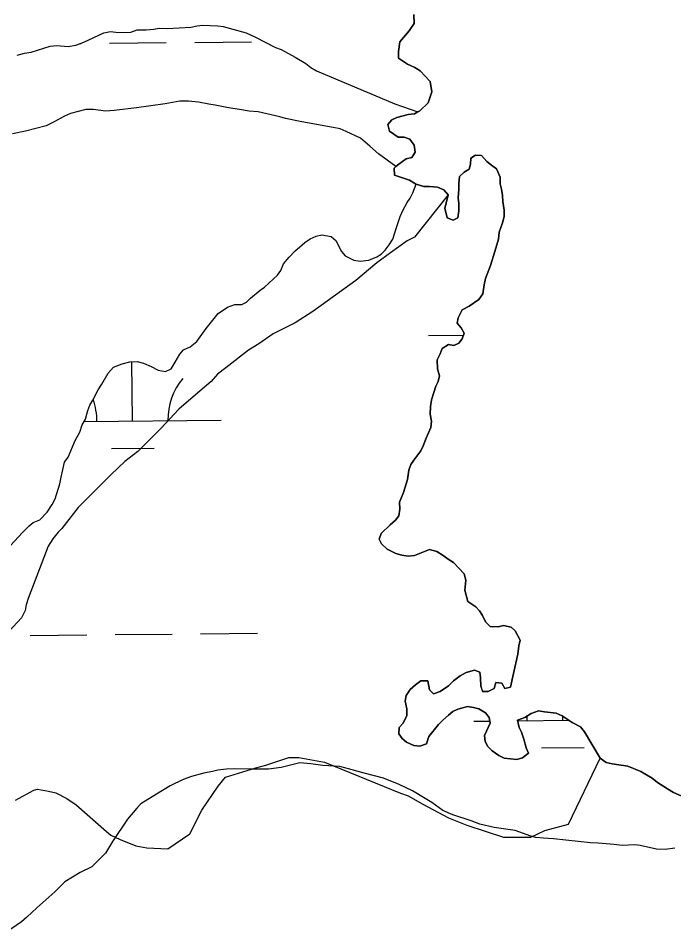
# Model space of a CAD drawing. Extents: x 3146026 to 3183936, y 897894 to 923344.
# Drawn here: x 3165476 to 3165845, y 912890 to 913405 of the extents above; entities that cross this region are included whole.
import ezdxf

# ---------------------------------------------------------------- set-up
doc = ezdxf.new("R2010")
doc.units = 0
for name, color, linetype in [('V-SITE-VEGE', 7, 'Continuous'), ('V-TOPO-SHOR', 7, 'Continuous'), ('V-WETL-SWMP', 7, 'Continuous')]:
    doc.layers.add(name, color=color, linetype=linetype)

msp = doc.modelspace()

# ---------------------------------------------------------------- linework, layer by layer
at = {"layer": 'V-SITE-VEGE'}
for points in [[(3165698.94, 913406.78), (3165699.13, 913401.69), (3165696.22, 913397.5), (3165690.96, 913391.3), (3165690.24, 913385.84), (3165690.25, 913382.21), (3165695.35, 913378.76), (3165699.35, 913376.95), (3165702.45, 913375.13), (3165708.1, 913368.96), (3165709.02, 913363.14), (3165707.03, 913357.13), (3165702.31, 913352.57), (3165701.21, 913351.99), (3165699.22, 913350.93), (3165695.76, 913350.56), (3165689.21, 913348.73), (3165686.49, 913347.45), (3165684.31, 913344.9), (3165685.22, 913341.08), (3165690.14, 913337.82), (3165693.42, 913337.82), (3165696.69, 913336.56), (3165699.07, 913333.28), (3165699.62, 913329.28), (3165697.8, 913326.37), (3165694.53, 913325.45), (3165690.35, 913322.54), (3165688.79, 913321.19), (3165687.81, 913320.35), (3165688, 913316.35), (3165696.37, 913313.45), (3165699.83, 913311.46), (3165700.25, 913311.33), (3165704.56, 913310.01), (3165707.65, 913310.01), (3165712.2, 913309.66), (3165715.84, 913308.03), (3165718.21, 913305.3), (3165699.17, 913281.49), (3165695.05, 913279.42), (3165685.77, 913272.69), (3165678.04, 913267), (3165666.18, 913257.18), (3165641.95, 913239.59), (3165632.16, 913233.38), (3165619.78, 913227.16), (3165611.54, 913221.47), (3165605.86, 913217.85), (3165592.98, 913208.02), (3165588.34, 913204.4), (3165584.73, 913200.26), (3165578.55, 913195.09), (3165566.69, 913184.75), (3165556.39, 913173.89), (3165543.51, 913160.96), (3165536.29, 913155.27), (3165528.57, 913148.03), (3165517.23, 913136.66), (3165510.02, 913129.42), (3165500.75, 913117.54), (3165498.68, 913115.47), (3165495.59, 913111.85), (3165493.02, 913107.71), (3165481.72, 913078.27), (3165480.69, 913074.66), (3165480.18, 913071.56), (3165478.12, 913067.43), (3165470.91, 913059.68)], [(3165474.69, 912964.71), (3165485, 912970.41), (3165487.06, 912970.93), (3165493.26, 912969.91), (3165497.39, 912968.88), (3165503.59, 912965.79), (3165508.75, 912962.19), (3165525.81, 912947.25), (3165528.4, 912945.19), (3165533.56, 912942.62), (3165542.34, 912939.02), (3165548.54, 912938), (3165560.41, 912937.51), (3165572.78, 912945.79), (3165579.47, 912959.22), (3165588.74, 912972.65), (3165592.86, 912977.82), (3165609.88, 912983.01), (3165615.56, 912984.57), (3165628.45, 912988.72), (3165634.13, 912988.73), (3165648.59, 912986.18), (3165691.45, 912968.7), (3165695.59, 912967.16), (3165703.85, 912962.53), (3165718.32, 912954.81), (3165728.65, 912950.7), (3165749.3, 912944.03), (3165764.79, 912944.05), (3165772.52, 912947.68), (3165785.94, 912951.32), (3165803.72, 912988.36), (3165807.18, 912986), (3165810.45, 912985.28), (3165819.37, 912983.84), (3165826.65, 912980.94), (3165833.03, 912977.13), (3165835.94, 912974.78), (3165841.59, 912971.15), (3165845.05, 912969.15), (3165855.42, 912964.62)]]:
    msp.add_lwpolyline(points, dxfattribs=at)
at = {"layer": 'V-TOPO-SHOR'}
for points in [[(3165701.21, 913351.99), (3165702.31, 913352.57), (3165707.03, 913357.13), (3165709.02, 913363.14), (3165708.1, 913368.96), (3165702.45, 913375.13), (3165699.35, 913376.94), (3165695.35, 913378.76), (3165690.25, 913382.21), (3165690.24, 913385.84), (3165690.96, 913391.3), (3165696.22, 913397.5), (3165699.13, 913401.69), (3165698.94, 913406.78)], [(3165688.79, 913321.19), (3165690.35, 913322.54), (3165694.53, 913325.45), (3165697.8, 913326.37), (3165699.62, 913329.28), (3165699.07, 913333.28), (3165696.69, 913336.56), (3165693.42, 913337.82), (3165690.14, 913337.82), (3165685.22, 913341.08), (3165684.31, 913344.9), (3165686.49, 913347.45), (3165689.21, 913348.73), (3165695.76, 913350.56), (3165699.22, 913350.93), (3165701.21, 913351.99)], [(3165757.95, 913051.59), (3165758.67, 913054.87), (3165755.93, 913059.96), (3165753.56, 913062.13), (3165749.38, 913063.04), (3165746.29, 913062.3), (3165741.74, 913062.48), (3165739.19, 913065.02), (3165737.54, 913068.66), (3165735.9, 913071.38), (3165733.71, 913073.56), (3165729.34, 913076.47), (3165727.51, 913083.01), (3165728.05, 913088.47), (3165727.13, 913092.11), (3165721.12, 913098.46), (3165718.2, 913100.28), (3165715.47, 913102.46), (3165711.83, 913104.63), (3165707.64, 913105.72), (3165699.28, 913102.43), (3165695.64, 913102.06), (3165692.19, 913102.6), (3165688.73, 913103.5), (3165683.81, 913106.04), (3165680.71, 913108.95), (3165679.44, 913111.67), (3165680.52, 913114.77), (3165685.61, 913119.69), (3165688.51, 913122.24), (3165690.51, 913124.79), (3165691.05, 913128.43), (3165690.86, 913132.43), (3165693.03, 913137.89), (3165695.39, 913145.17), (3165696.11, 913150.45), (3165697.19, 913153.55), (3165698.82, 913156.09), (3165702.82, 913161.38), (3165704.09, 913164.11), (3165705.72, 913168.48), (3165707.17, 913171.39), (3165708.43, 913174.48), (3165708.79, 913177.94), (3165708.06, 913181.94), (3165708.23, 913186.31), (3165708.77, 913189.95), (3165710.04, 913194.13), (3165711.31, 913197.59), (3165712.57, 913200.33), (3165713.3, 913203.42), (3165712.2, 913207.42), (3165712.01, 913212.51), (3165713.64, 913215.79), (3165714.91, 913218.88), (3165718.36, 913221.07), (3165721.45, 913220.53), (3165724.18, 913221.81), (3165725.99, 913224.36), (3165727.26, 913227.46), (3165725.44, 913230.55), (3165723.25, 913233.09), (3165723.79, 913236.18), (3165726.15, 913240.55), (3165729.97, 913242.74), (3165735.42, 913246.39), (3165737.77, 913249.67), (3165738.5, 913254.76), (3165739.22, 913258.22), (3165741.93, 913265.5), (3165744.47, 913273.33), (3165746.45, 913280.43), (3165746.99, 913284.25), (3165748.81, 913289.53), (3165749.71, 913293.17), (3165749.7, 913296.62), (3165748.96, 913301.53), (3165748.78, 913304.99), (3165748.23, 913308.45), (3165747.49, 913311.54), (3165747.49, 913315.18), (3165745.48, 913319.9), (3165742.56, 913321.9), (3165740.01, 913324.08), (3165736.91, 913327.35), (3165733.64, 913327.52), (3165730.91, 913325.88), (3165730.74, 913322.61), (3165730.01, 913319.69), (3165727.29, 913318.05), (3165724.56, 913315.68), (3165724.21, 913311.68), (3165724.21, 913308.4), (3165723.86, 913303.67), (3165724.23, 913300.4), (3165724.23, 913296.22), (3165723.69, 913292.4), (3165720.97, 913291.12), (3165717.69, 913292.39), (3165716.23, 913297.84), (3165717.31, 913301.3)], [(3165700.25, 913311.33), (3165699.83, 913311.46), (3165696.37, 913313.45), (3165688, 913316.35), (3165687.81, 913320.35), (3165688.79, 913321.19)], [(3165717.31, 913301.3), (3165718.21, 913305.3), (3165715.84, 913308.03), (3165712.2, 913309.66), (3165707.65, 913310.01), (3165704.56, 913310.01), (3165700.25, 913311.33)], [(3165855.42, 912964.62), (3165845.05, 912969.15), (3165841.59, 912971.15), (3165835.94, 912974.78), (3165833.03, 912977.13), (3165826.65, 912980.94), (3165819.37, 912983.84), (3165810.45, 912985.28), (3165807.18, 912986), (3165803.72, 912988.36), (3165794.96, 913003.26), (3165792.59, 913005.99), (3165788.04, 913008.53), (3165782.39, 913012.16), (3165778.93, 913013.79), (3165772.38, 913014.51), (3165769.11, 913015.04), (3165764.92, 913013.58), (3165761.29, 913011.21), (3165757.29, 913009.75), (3165758.21, 913005.75), (3165759.49, 913003.02), (3165760.77, 912999.02), (3165762.05, 912994.29), (3165763.33, 912991.2), (3165760.06, 912988.65), (3165756.78, 912987.73), (3165749.69, 912988.45), (3165746.78, 912989.9), (3165742.95, 912992.62), (3165740.58, 912994.98), (3165738.94, 912997.89), (3165738.57, 913001.17), (3165741.83, 913008.09), (3165741.28, 913011.36), (3165739.27, 913013.9), (3165735.45, 913016.08), (3165732.36, 913016.98), (3165729.08, 913017.52), (3165723.62, 913016.06), (3165720.9, 913014.6), (3165718.36, 913012.59), (3165715.27, 913009.86), (3165712.73, 913007.31), (3165707.28, 913000.57), (3165706.01, 912996.56), (3165702.19, 912995.1), (3165698.92, 912995.46), (3165694.73, 912997.45), (3165692.36, 912999.45), (3165690.36, 913002.18), (3165690.53, 913005.63), (3165692.89, 913008.18), (3165694.89, 913012.37), (3165694.88, 913016.19), (3165693.96, 913020.56), (3165694.5, 913023.65), (3165696.86, 913027.11), (3165699.77, 913029.66), (3165702.86, 913031.85), (3165706.68, 913031.86), (3165707.78, 913026.95), (3165709.97, 913024.58), (3165713.78, 913025.86), (3165718.33, 913029.15), (3165721.23, 913031.88), (3165724.87, 913034.8), (3165728.32, 913036.62), (3165733.05, 913037.9), (3165735.96, 913036.82), (3165736.33, 913033.54), (3165736.52, 913029), (3165737.61, 913025.91), (3165740.71, 913025.91), (3165744.16, 913027.55), (3165745.07, 913031.01), (3165748.34, 913030.65), (3165750.16, 913027.56), (3165753.26, 913028.3), (3165754.88, 913036.12), (3165757.41, 913046.86), (3165757.95, 913051.59)]]:
    msp.add_lwpolyline(points, dxfattribs=at)
at = {"layer": 'V-WETL-SWMP'}
for p, q in [((3165511.15, 913390.43), (3165511.54, 913390.44)), ((3165527.53, 913390.6), (3165559.53, 913390.91)), ((3165575.53, 913391.07), (3165607.53, 913391.39)), ((3165707.09, 913226.2), (3165726.83, 913226.4)), ((3165540.5, 913178.11), (3165540.17, 913211.4)), ((3165513.36, 913177.84), (3165590.49, 913178.61)), ((3165528.65, 913162.56), (3165552.65, 913162.8)), ((3165530.85, 913057.94), (3165562.85, 913058.26)), ((3165578.85, 913058.42), (3165610.85, 913058.73)), ((3165482.85, 913057.46), (3165514.85, 913057.78)), ((3165782.66, 913009.7), (3165782.64, 913012)), ((3165732.66, 913009.2), (3165741.63, 913009.29)), ((3165757.36, 913009.45), (3165786.16, 913009.74)), ((3165770.81, 912994.15), (3165794.81, 912994.39))]:
    msp.add_line(p, q, dxfattribs=at)
for points in [[(3165475.57, 913383.8), (3165479.75, 913384.9), (3165483.57, 913385.63), (3165494.12, 913388.93), (3165497.94, 913389.3), (3165504.31, 913388.76), (3165508.67, 913389.5), (3165513.04, 913391.14), (3165524.31, 913396.44), (3165528.12, 913397.17), (3165531.22, 913396.81), (3165535.4, 913396.64), (3165539.59, 913396.83), (3165543.22, 913398.11), (3165548.13, 913398.12), (3165552.32, 913398.49), (3165555.77, 913399.04), (3165560.14, 913398.86), (3165573.42, 913399.62), (3165576.87, 913400.35), (3165579.97, 913400.72), (3165588.52, 913400.37), (3165591.61, 913400.01), (3165604.53, 913396.39), (3165609.81, 913394.04), (3165621.1, 913388.24), (3165624.2, 913386.97), (3165632.03, 913382.8), (3165638.04, 913379.17), (3165640.95, 913376.99), (3165644.05, 913375), (3165688.1, 913356.52), (3165701.21, 913351.99), (3165699.22, 913350.93), (3165695.76, 913350.56), (3165689.21, 913348.73), (3165686.49, 913347.45), (3165684.31, 913344.9), (3165685.23, 913341.08), (3165690.14, 913337.82), (3165693.42, 913337.82), (3165696.69, 913336.56), (3165699.06, 913333.28), (3165699.62, 913329.28), (3165697.8, 913326.37), (3165694.53, 913325.45), (3165690.35, 913322.54), (3165688.79, 913321.19)], [(3165688.79, 913321.19), (3165678.99, 913328.38), (3165674.07, 913332.74), (3165668.79, 913337.1), (3165660.77, 913340.9), (3165657.32, 913342.35), (3165653.49, 913343.25), (3165635.84, 913346.32), (3165626.56, 913348.3), (3165623.47, 913349.21), (3165611.27, 913351.91), (3165606.18, 913352.27), (3165600.72, 913353.35), (3165594.53, 913354.25), (3165587.07, 913355.69), (3165583.43, 913356.23), (3165577.61, 913357.49), (3165571.97, 913358.03), (3165567.24, 913358.02), (3165558.87, 913356.55), (3165542.69, 913354.16), (3165530.14, 913352.68), (3165525.41, 913352.31), (3165518.49, 913353.21), (3165514.31, 913353.2), (3165505.58, 913351), (3165502.31, 913349.54), (3165496.13, 913346.08), (3165491.95, 913344.07), (3165480.31, 913341.14), (3165473.03, 913339.67)], [(3165625.43, 913266.44), (3165628.7, 913270.26), (3165632.15, 913273.72), (3165634.51, 913275.91), (3165637.6, 913278.46), (3165640.5, 913280.47), (3165643.96, 913282.11), (3165647.05, 913282.85), (3165652.33, 913281.94), (3165655.06, 913279.58), (3165658.16, 913273.4), (3165660.17, 913271.04), (3165665.08, 913268.5), (3165668.72, 913267.97), (3165673.45, 913268.52), (3165678, 913270.35), (3165680.54, 913271.99), (3165682.72, 913274.17), (3165684.9, 913277.09), (3165687.08, 913280.37), (3165689.06, 913286.92), (3165691.24, 913293.11), (3165692.51, 913296.2), (3165695.04, 913300.94), (3165696.86, 913303.49), (3165698.31, 913306.4), (3165700.25, 913311.33), (3165704.56, 913310.01), (3165707.65, 913310.01), (3165712.2, 913309.66), (3165715.84, 913308.03), (3165718.21, 913305.3), (3165717.31, 913301.3), (3165716.23, 913297.84), (3165717.69, 913292.38), (3165720.97, 913291.12), (3165723.69, 913292.39), (3165724.23, 913296.22), (3165724.23, 913300.4), (3165723.86, 913303.67), (3165724.21, 913308.4), (3165724.21, 913311.68), (3165724.56, 913315.68), (3165727.29, 913318.05), (3165730.01, 913319.69), (3165730.74, 913322.61), (3165730.91, 913325.88), (3165733.64, 913327.52), (3165736.91, 913327.35), (3165740.01, 913324.08), (3165742.56, 913321.9), (3165745.48, 913319.9), (3165747.49, 913315.18), (3165747.49, 913311.54), (3165748.23, 913308.45), (3165748.78, 913304.99), (3165748.97, 913301.53), (3165749.7, 913296.62), (3165749.71, 913293.17), (3165748.8, 913289.53), (3165746.99, 913284.25), (3165746.45, 913280.43), (3165744.47, 913273.33), (3165741.93, 913265.5), (3165739.22, 913258.22), (3165738.49, 913254.76), (3165737.78, 913249.67), (3165735.42, 913246.39), (3165729.97, 913242.74), (3165726.15, 913240.55), (3165723.79, 913236.18), (3165723.25, 913233.09), (3165725.44, 913230.55), (3165727.26, 913227.46), (3165725.99, 913224.36), (3165724.18, 913221.81), (3165721.45, 913220.53), (3165718.36, 913221.07), (3165714.91, 913218.88), (3165713.64, 913215.79), (3165712.01, 913212.51), (3165712.2, 913207.42), (3165713.3, 913203.42), (3165712.57, 913200.32), (3165711.31, 913197.59), (3165710.04, 913194.13), (3165708.77, 913189.95), (3165708.23, 913186.31), (3165708.06, 913181.94), (3165708.79, 913177.94), (3165708.43, 913174.48), (3165707.17, 913171.39), (3165705.72, 913168.48), (3165704.09, 913164.11), (3165702.82, 913161.38), (3165698.82, 913156.09), (3165697.19, 913153.54), (3165696.11, 913150.45), (3165695.39, 913145.17), (3165693.03, 913137.89), (3165690.86, 913132.43)], [(3165471.8, 913108.08), (3165478.52, 913115.37), (3165482.33, 913119.02), (3165484.69, 913121.02), (3165488.33, 913122.48), (3165492.5, 913126.86), (3165495.23, 913131.04), (3165497.04, 913134.32), (3165499.57, 913142.69), (3165500.29, 913146.52), (3165501.38, 913150.52), (3165502.28, 913154.89), (3165504.27, 913157.8), (3165508.26, 913167.09), (3165510.8, 913171.82), (3165512.25, 913175.83), (3165514.06, 913179.1), (3165515.33, 913184.02), (3165516.6, 913186.93), (3165518.23, 913189.84), (3165521.13, 913195.67), (3165523.31, 913198.77), (3165526.75, 913204.96), (3165529.84, 913208.42), (3165534.75, 913210.25), (3165539.11, 913211.35), (3165543.11, 913211.54), (3165546.75, 913210.63), (3165550.94, 913208.82), (3165554.95, 913206.64), (3165559.13, 913205.92), (3165562.22, 913207.38), (3165564.58, 913211.21), (3165567.12, 913215.76), (3165569.3, 913218.13), (3165572.93, 913219.77), (3165576.75, 913222.87), (3165582.01, 913230.16), (3165588.73, 913238.54), (3165594, 913242.19), (3165598.18, 913243.65), (3165602, 913243.65), (3165604.73, 913244.93), (3165606.91, 913247.12), (3165612.36, 913251.68), (3165614.9, 913253.32), (3165622.16, 913260.06), (3165623.98, 913262.79), (3165625.43, 913266.44)], [(3165690.86, 913132.43), (3165691.05, 913128.43), (3165690.51, 913124.79), (3165688.51, 913122.24), (3165685.61, 913119.69), (3165680.52, 913114.77), (3165679.44, 913111.67), (3165680.71, 913108.95), (3165683.81, 913106.04), (3165688.73, 913103.5), (3165692.19, 913102.6), (3165695.64, 913102.06), (3165699.28, 913102.43), (3165707.64, 913105.72), (3165711.83, 913104.63), (3165715.47, 913102.46), (3165718.2, 913100.28), (3165721.12, 913098.46), (3165727.13, 913092.11), (3165728.05, 913088.47), (3165727.51, 913083.01), (3165729.34, 913076.47), (3165733.71, 913073.56), (3165735.9, 913071.38), (3165737.54, 913068.66), (3165739.19, 913065.02), (3165741.74, 913062.48), (3165746.29, 913062.31), (3165749.38, 913063.04), (3165753.56, 913062.14), (3165755.93, 913059.96), (3165758.67, 913054.87), (3165757.95, 913051.59), (3165757.41, 913046.86), (3165754.88, 913036.12), (3165753.26, 913028.3), (3165750.17, 913027.56), (3165748.34, 913030.65), (3165745.07, 913031.01), (3165744.16, 913027.55), (3165740.71, 913025.91), (3165737.62, 913025.91), (3165736.52, 913029), (3165736.33, 913033.54), (3165735.96, 913036.82), (3165733.05, 913037.9), (3165728.32, 913036.62), (3165724.87, 913034.8), (3165721.23, 913031.88), (3165718.33, 913029.15), (3165713.78, 913025.86), (3165709.97, 913024.58), (3165707.78, 913026.95), (3165706.68, 913031.86), (3165702.86, 913031.85), (3165699.77, 913029.66), (3165696.86, 913027.11), (3165694.5, 913023.65), (3165693.96, 913020.56), (3165694.88, 913016.19), (3165694.89, 913012.37), (3165692.89, 913008.18), (3165690.53, 913005.63), (3165690.36, 913002.17), (3165692.36, 912999.45), (3165694.73, 912997.45), (3165698.92, 912995.46), (3165702.19, 912995.1), (3165706.01, 912996.56), (3165707.28, 913000.57), (3165712.72, 913007.31), (3165715.27, 913009.86), (3165718.36, 913012.59), (3165720.9, 913014.6), (3165723.63, 913016.06), (3165729.08, 913017.52), (3165732.36, 913016.98), (3165735.45, 913016.08), (3165739.27, 913013.9), (3165741.28, 913011.36), (3165741.83, 913008.09), (3165738.57, 913001.17), (3165738.94, 912997.89), (3165740.58, 912994.98), (3165742.95, 912992.62), (3165746.77, 912989.9), (3165749.69, 912988.45), (3165756.78, 912987.74), (3165760.06, 912988.65), (3165763.33, 912991.2), (3165762.05, 912994.29), (3165760.77, 912999.02), (3165759.49, 913003.02), (3165758.21, 913005.75), (3165757.29, 913009.75), (3165761.29, 913011.21), (3165764.93, 913013.58), (3165769.11, 913015.05), (3165772.38, 913014.51), (3165778.93, 913013.79), (3165782.39, 913012.16)], [(3165782.39, 913012.16), (3165788.04, 913008.53), (3165792.59, 913005.99), (3165794.96, 913003.26), (3165803.72, 912988.36), (3165807.18, 912986), (3165810.45, 912985.28), (3165819.37, 912983.84), (3165826.65, 912980.94), (3165833.03, 912977.13), (3165835.94, 912974.77), (3165841.59, 912971.15), (3165845.05, 912969.15), (3165855.42, 912964.62)], [(3165845.82, 912937.83), (3165840.37, 912937.09), (3165835.45, 912937.26), (3165826.35, 912939.25), (3165823.26, 912939.61), (3165816.17, 912939.23), (3165811.62, 912939.95), (3165802.7, 912940.66), (3165798.34, 912940.84), (3165777.41, 912942.98), (3165771.77, 912943.34), (3165767.59, 912943.88), (3165764.67, 912944.6), (3165755.94, 912947.68), (3165744.11, 912949.48), (3165736.1, 912951.28), (3165731.19, 912953.09), (3165720.81, 912956.53), (3165715.17, 912959.07), (3165708.97, 912963.42), (3165705.33, 912965.78), (3165698.05, 912970.13), (3165690.58, 912973.58), (3165681.84, 912977.2), (3165670.92, 912979.91), (3165664.19, 912981.9), (3165657.27, 912983.71), (3165647.63, 912984.24), (3165640.9, 912985.32), (3165634.71, 912985.85), (3165624.16, 912983.11), (3165617.07, 912982.18), (3165606.16, 912982.16), (3165598.15, 912982.51), (3165593.42, 912982.32), (3165588.51, 912981.59), (3165585.6, 912980.86), (3165580.69, 912979.94), (3165573.78, 912978.11), (3165569.05, 912976.46), (3165561.78, 912972.81), (3165553.97, 912968.25), (3165545.25, 912962.78), (3165542.89, 912960.23), (3165537.8, 912954.03), (3165529.27, 912941.46), (3165525.28, 912934.91), (3165517.66, 912927.25)], [(3165517.66, 912927.25), (3165511.11, 912924.15), (3165502.39, 912918.86), (3165496.76, 912913.21), (3165486.77, 912904.28), (3165481.14, 912898.99), (3165478.05, 912896.44), (3165468.97, 912890.24)]]:
    msp.add_lwpolyline(points, dxfattribs=at)
for centre, start, end in [((3165595.73, 913179.14), 139.7992, 181.3429), ((3165485.25, 913178.03), 359.7992, 20.0484), ((3165727.41, 913009.63), 40.6701, 41.3429), ((3165727.41, 913009.63), 359.7992, 3.9454)]:
    msp.add_arc(centre, 35.25, start, end, dxfattribs=at)

doc.saveas('drawing.dxf')
